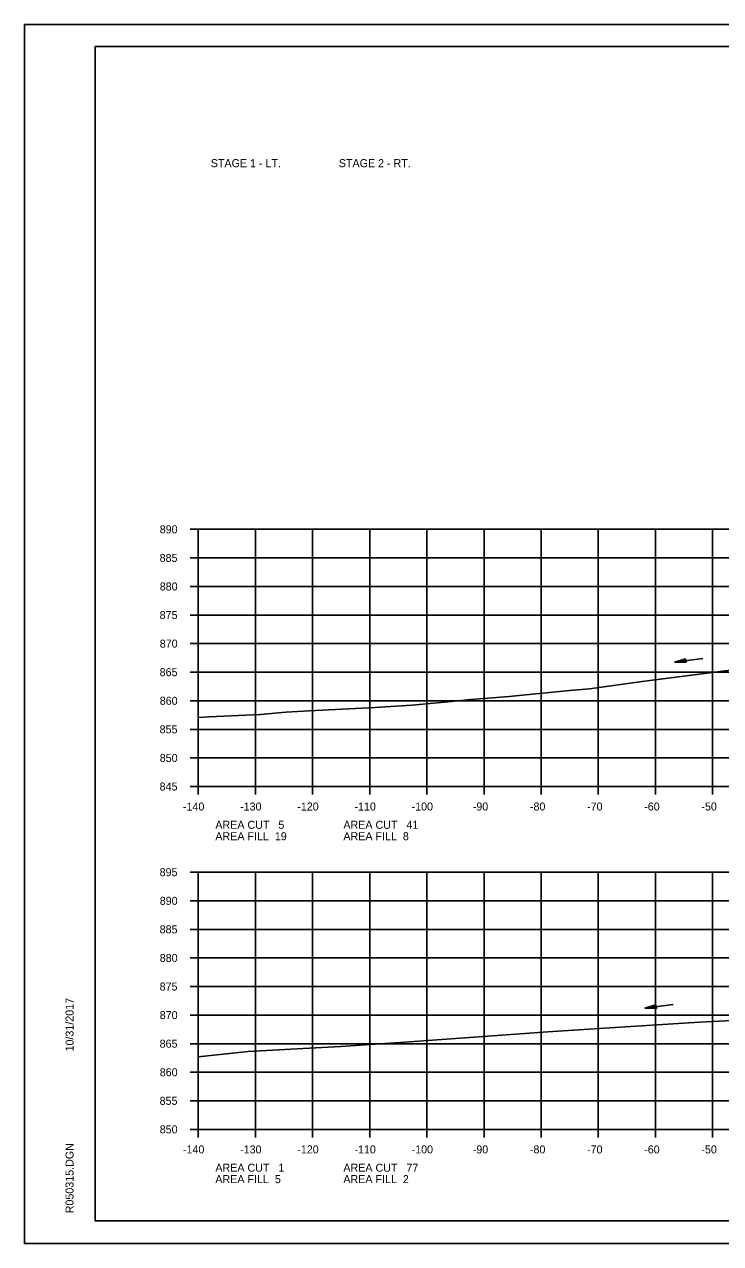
# Model space of a CAD drawing. Extents: x 1486524 to 1499135, y 326561 to 337924.
# Drawn here: x 1488812.5 to 1488934.3, y 334912.7 to 335126 of the extents above; entities that cross this region are included whole.
import ezdxf

# ---------------------------------------------------------------- set-up
doc = ezdxf.new("R2010")
doc.units = 0
for name, color, linetype in [('Default', 7, 'Continuous'), ('E_Const Align', 7, 'Continuous'), ('E_Const Align Station', 7, 'Continuous'), ('E_Ownership Information', 7, 'Continuous'), ('E_Property Line', 7, 'Continuous'), ('E_Proposed ROW Fig Annot', 7, 'Continuous'), ('E_Quarter Calls', 7, 'Continuous'), ('E_Tract Number', 7, 'Continuous'), ('R_Water Annot', 7, 'Continuous')]:
    doc.layers.add(name, color=color, linetype=linetype)

msp = doc.modelspace()

# ---------------------------------------------------------------- linework, layer by layer
at = {"layer": 'E_Const Align'}
for p, q in [((1488841.49, 335037.67), (1488842.89, 335037.67)), ((1488842.89, 334992.67), (1488842.89, 335037.67)), ((1488841.49, 335032.67), (1488842.89, 335032.67)), ((1488841.49, 335027.67), (1488842.89, 335027.67)), ((1488841.49, 335022.67), (1488842.89, 335022.67)), ((1488841.49, 335017.67), (1488842.89, 335017.67)), ((1488841.49, 335012.67), (1488842.89, 335012.67)), ((1488841.49, 335007.67), (1488842.89, 335007.67)), ((1488841.49, 335002.67), (1488842.89, 335002.67)), ((1488841.49, 334997.67), (1488842.89, 334997.67)), ((1488841.49, 334992.67), (1488842.89, 334992.67)), ((1488842.89, 334992.67), (1489122.89, 334992.67)), ((1488842.89, 334991.27), (1488842.89, 334992.67)), ((1488852.89, 334991.27), (1488852.89, 334992.67)), ((1488862.89, 334991.27), (1488862.89, 334992.67)), ((1488872.89, 334991.27), (1488872.89, 334992.67)), ((1488882.89, 334991.27), (1488882.89, 334992.67)), ((1488892.89, 334991.27), (1488892.89, 334992.67)), ((1488902.89, 334991.27), (1488902.89, 334992.67)), ((1488912.89, 334991.27), (1488912.89, 334992.67)), ((1488922.89, 334991.27), (1488922.89, 334992.67)), ((1488932.89, 334991.27), (1488932.89, 334992.67)), ((1488841.49, 334977.67), (1488842.89, 334977.67)), ((1488842.89, 334932.67), (1488842.89, 334977.67)), ((1488841.49, 334972.67), (1488842.89, 334972.67)), ((1488841.49, 334967.67), (1488842.89, 334967.67)), ((1488841.49, 334962.67), (1488842.89, 334962.67)), ((1488841.49, 334957.67), (1488842.89, 334957.67)), ((1488841.49, 334952.67), (1488842.89, 334952.67)), ((1488841.49, 334947.67), (1488842.89, 334947.67)), ((1488841.49, 334942.67), (1488842.89, 334942.67)), ((1488841.49, 334937.67), (1488842.89, 334937.67)), ((1488841.49, 334932.67), (1488842.89, 334932.67)), ((1488842.89, 334932.67), (1489122.89, 334932.67)), ((1488842.89, 334931.27), (1488842.89, 334932.67)), ((1488852.89, 334931.27), (1488852.89, 334932.67)), ((1488862.89, 334931.27), (1488862.89, 334932.67)), ((1488872.89, 334931.27), (1488872.89, 334932.67)), ((1488882.89, 334931.27), (1488882.89, 334932.67)), ((1488892.89, 334931.27), (1488892.89, 334932.67)), ((1488902.89, 334931.27), (1488902.89, 334932.67)), ((1488912.89, 334931.27), (1488912.89, 334932.67)), ((1488922.89, 334931.27), (1488922.89, 334932.67)), ((1488932.89, 334931.27), (1488932.89, 334932.67))]:
    msp.add_line(p, q, dxfattribs=at)
at = {"layer": 'E_Ownership Information'}
for p, q in [((1488842.89, 335037.67), (1489122.89, 335037.67)), ((1488842.89, 334992.67), (1488842.89, 335037.67)), ((1488852.89, 334992.67), (1488852.89, 335037.67)), ((1488862.89, 334992.67), (1488862.89, 335037.67)), ((1488872.89, 334992.67), (1488872.89, 335037.67)), ((1488882.89, 334992.67), (1488882.89, 335037.67)), ((1488892.89, 334992.67), (1488892.89, 335037.67)), ((1488902.89, 334992.67), (1488902.89, 335037.67)), ((1488912.89, 334992.67), (1488912.89, 335037.67)), ((1488922.89, 334992.67), (1488922.89, 335037.67)), ((1488932.89, 334992.67), (1488932.89, 335037.67)), ((1488842.89, 335032.67), (1489122.89, 335032.67)), ((1488842.89, 335027.67), (1489122.89, 335027.67)), ((1488842.89, 335022.67), (1489122.89, 335022.67)), ((1488842.89, 335017.67), (1489122.89, 335017.67)), ((1488842.89, 335012.67), (1489122.89, 335012.67)), ((1488842.89, 335007.67), (1489122.89, 335007.67)), ((1488842.89, 335002.67), (1489122.89, 335002.67)), ((1488842.89, 334997.67), (1489122.89, 334997.67)), ((1488842.89, 334992.67), (1489122.89, 334992.67)), ((1488842.89, 334977.67), (1489122.89, 334977.67)), ((1488842.89, 334932.67), (1488842.89, 334977.67)), ((1488852.89, 334932.67), (1488852.89, 334977.67)), ((1488862.89, 334932.67), (1488862.89, 334977.67)), ((1488872.89, 334932.67), (1488872.89, 334977.67)), ((1488882.89, 334932.67), (1488882.89, 334977.67)), ((1488892.89, 334932.67), (1488892.89, 334977.67)), ((1488902.89, 334932.67), (1488902.89, 334977.67)), ((1488912.89, 334932.67), (1488912.89, 334977.67)), ((1488922.89, 334932.67), (1488922.89, 334977.67)), ((1488932.89, 334932.67), (1488932.89, 334977.67)), ((1488842.89, 334972.67), (1489122.89, 334972.67)), ((1488842.89, 334967.67), (1489122.89, 334967.67)), ((1488842.89, 334962.67), (1489122.89, 334962.67)), ((1488842.89, 334957.67), (1489122.89, 334957.67)), ((1488842.89, 334952.67), (1489122.89, 334952.67)), ((1488842.89, 334947.67), (1489122.89, 334947.67)), ((1488842.89, 334942.67), (1489122.89, 334942.67)), ((1488842.89, 334937.67), (1489122.89, 334937.67)), ((1488842.89, 334932.67), (1489122.89, 334932.67))]:
    msp.add_line(p, q, dxfattribs=at)
at = {"layer": 'E_Property Line'}
for p, q in [((1488824.89, 335122.13), (1489141.07, 335122.13)), ((1488824.89, 334916.67), (1488824.89, 335122.13)), ((1488824.89, 334916.67), (1488824.89, 334916.67)), ((1489141.07, 334916.67), (1488824.89, 334916.67))]:
    msp.add_line(p, q, dxfattribs=at)
at = {"layer": 'E_Proposed ROW Fig Annot'}
for p, q in [((1488928.15, 335014.99), (1488926.21, 335014.43)), ((1488928.16, 335014.94), (1488926.54, 335014.47)), ((1488928.17, 335014.89), (1488926.88, 335014.52)), ((1488928.17, 335014.84), (1488927.21, 335014.56)), ((1488928.18, 335014.79), (1488927.55, 335014.61)), ((1488928.19, 335014.74), (1488927.88, 335014.65)), ((1488928.23, 335014.4), (1488928.15, 335014.99)), ((1488928.23, 335014.4), (1488926.21, 335014.43)), ((1488928.23, 335014.45), (1488926.54, 335014.47)), ((1488928.22, 335014.5), (1488926.88, 335014.52)), ((1488928.21, 335014.55), (1488927.21, 335014.56)), ((1488928.21, 335014.6), (1488927.55, 335014.61)), ((1488928.2, 335014.65), (1488927.88, 335014.65)), ((1488922.96, 334954.44), (1488921.02, 334953.88)), ((1488923.04, 334953.85), (1488921.02, 334953.88)), ((1488922.97, 334954.4), (1488921.35, 334953.92)), ((1488923.03, 334953.9), (1488921.35, 334953.92)), ((1488922.97, 334954.34), (1488921.69, 334953.97)), ((1488923.03, 334953.95), (1488921.69, 334953.97)), ((1488922.98, 334954.3), (1488922.02, 334954.02)), ((1488923.02, 334954), (1488922.02, 334954.02)), ((1488922.99, 334954.24), (1488922.36, 334954.06)), ((1488923.01, 334954.05), (1488922.36, 334954.06)), ((1488922.99, 334954.19), (1488922.69, 334954.11)), ((1488923.01, 334954.1), (1488922.69, 334954.11)), ((1488923.04, 334953.85), (1488922.96, 334954.44))]:
    msp.add_line(p, q, dxfattribs=at)
at = {"layer": 'E_Quarter Calls'}
for p, q in [((1488812.48, 335126.02), (1489145.82, 335126.02)), ((1488812.48, 334912.69), (1489145.82, 334912.69))]:
    msp.add_line(p, q, dxfattribs=at)
for points in [[(1488812.48, 335126.02), (1489145.82, 335126.02), (1489145.82, 334912.69), (1488812.48, 334912.69)], [(1489058.81, 335122.13), (1489058.81, 335112.25), (1489094.54, 335112.25), (1489094.54, 335109.33), (1489117.74, 335109.33), (1489117.74, 335085), (1489141.07, 335085), (1489141.07, 334916.67), (1488824.89, 334916.67), (1488824.89, 335122.13)]]:
    msp.add_lwpolyline(points, close=True, dxfattribs=at)
at = {"layer": 'E_Tract Number'}
for points in [[(1488842.89, 335004.72), (1488844.78, 335004.87), (1488853.79, 335005.27), (1488858.22, 335005.66), (1488860.27, 335005.79), (1488862.29, 335005.91), (1488873.85, 335006.47), (1488880.27, 335006.88), (1488886.62, 335007.5), (1488890.61, 335007.91), (1488897.29, 335008.43), (1488907.87, 335009.44), (1488911.32, 335009.75), (1488920.58, 335011.02), (1488931.94, 335012.51), (1488951.21, 335015.02)], [(1488842.89, 334945.39), (1488851.65, 334946.3), (1488861.23, 334946.81), (1488867.84, 334947.15), (1488879.85, 334948.01), (1488904.03, 334949.76), (1488913.98, 334950.4), (1488930.57, 334951.42), (1488936.35, 334951.74)]]:
    msp.add_lwpolyline(points, dxfattribs=at)
at = {"layer": 'R_Water Annot'}
for p, q in [((1488926.21, 335014.43), (1488931.17, 335015.09)), ((1488921.02, 334953.88), (1488925.97, 334954.55))]:
    msp.add_line(p, q, dxfattribs=at)

# ---------------------------------------------------------------- texts
at = {"layer": 'Default'}
for s, p in [('STAGE 1 - LT.', (1488845.09, 335101.04)), ('STAGE 2 - RT.', (1488867.49, 335101.04))]:
    msp.add_text(s, height=1.4, dxfattribs=at).set_placement(p)
at = {"layer": 'E_Const Align Station'}
for s, p in [('890', (1488836.16, 335036.97)), ('885', (1488836.14, 335031.97)), ('880', (1488836.16, 335026.97)), ('875', (1488836.14, 335021.97)), ('870', (1488836.16, 335016.97)), ('865', (1488836.14, 335011.97)), ('860', (1488836.16, 335006.97)), ('855', (1488836.14, 335001.97)), ('850', (1488836.16, 334996.97)), ('845', (1488836.14, 334991.97)), ('-140', (1488840.22, 334988.47)), ('-130', (1488850.22, 334988.47)), ('-120', (1488860.22, 334988.47)), ('-110', (1488870.22, 334988.47)), ('-100', (1488880.22, 334988.47)), ('-90', (1488890.92, 334988.47)), ('-80', (1488900.92, 334988.47)), ('-70', (1488910.92, 334988.47)), ('-60', (1488920.92, 334988.47)), ('-50', (1488930.92, 334988.47)), ('AREA CUT   5', (1488845.89, 334985.27)), ('AREA CUT   41', (1488868.29, 334985.27)), ('AREA FILL  19', (1488845.89, 334983.27)), ('AREA FILL  8', (1488868.29, 334983.27)), ('895', (1488836.14, 334976.97)), ('890', (1488836.16, 334971.97)), ('885', (1488836.14, 334966.97)), ('880', (1488836.16, 334961.97)), ('875', (1488836.14, 334956.97)), ('870', (1488836.16, 334951.97)), ('865', (1488836.14, 334946.97)), ('860', (1488836.16, 334941.97)), ('855', (1488836.14, 334936.97)), ('850', (1488836.16, 334931.97)), ('-140', (1488840.22, 334928.47)), ('-130', (1488850.22, 334928.47)), ('-120', (1488860.22, 334928.47)), ('-110', (1488870.22, 334928.47)), ('-100', (1488880.22, 334928.47)), ('-90', (1488890.92, 334928.47)), ('-80', (1488900.92, 334928.47)), ('-70', (1488910.92, 334928.47)), ('-60', (1488920.92, 334928.47)), ('-50', (1488930.92, 334928.47)), ('AREA CUT   1', (1488845.89, 334925.27)), ('AREA CUT   77', (1488868.29, 334925.27)), ('AREA FILL  5', (1488845.89, 334923.27)), ('AREA FILL  2', (1488868.29, 334923.27))]:
    msp.add_text(s, height=1.4, dxfattribs=at).set_placement(p)
at = {"layer": 'E_Property Line'}
for s, p in [('10/31/2017', (1488821.08, 334946.31)), ('R050315.DGN', (1488821.08, 334917.99))]:
    msp.add_text(s, height=1.4, rotation=90, dxfattribs=at).set_placement(p)

doc.saveas('drawing.dxf')
